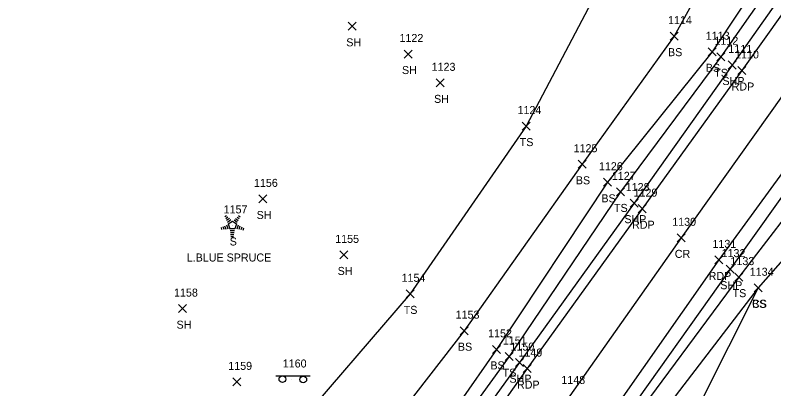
# Model space of a CAD drawing. Extents: x 1520648 to 1523413, y 732854 to 735518.
# Drawn here: x 1522600.4 to 1522789.8, y 734620 to 734713.1 of the extents above; entities that cross this region are included whole.
import ezdxf

# ---------------------------------------------------------------- set-up
doc = ezdxf.new("R2010")
doc.units = 0
for name, color, linetype in [('L_A', 7, 'Continuous'), ('L_C', 7, 'Continuous'), ('L_I', 7, 'Continuous'), ('L_TIC', 7, 'Continuous'), ('LELB', 7, 'Continuous'), ('LTC', 7, 'Continuous'), ('P_A', 7, 'Continuous'), ('P_I', 7, 'Continuous'), ('P_TIC', 7, 'Continuous'), ('PET', 7, 'Continuous'), ('PRC', 7, 'Continuous'), ('PSP', 7, 'Continuous'), ('S_I', 7, 'Continuous'), ('SSGN', 7, 'Continuous')]:
    doc.layers.add(name, color=color, linetype=linetype)

msp = doc.modelspace()

# ---------------------------------------------------------------- linework, layer by layer
at = {"layer": 'L_TIC'}
for points in [[(1522683.56, 734709.36), (1522685.56, 734711.36)], [(1522685.56, 734709.36), (1522683.56, 734711.36)], [(1522763.96, 734706.91), (1522765.96, 734708.91)], [(1522765.96, 734706.91), (1522763.96, 734708.91)], [(1522697.47, 734702.45), (1522699.47, 734704.45)], [(1522699.47, 734702.45), (1522697.47, 734704.45)], [(1522773.39, 734703.01), (1522775.39, 734705.01)], [(1522775.39, 734703.01), (1522773.39, 734705.01)], [(1522775.55, 734701.76), (1522777.55, 734703.76)], [(1522777.55, 734701.76), (1522775.55, 734703.76)], [(1522705.49, 734695.26), (1522707.49, 734697.26)], [(1522707.49, 734695.26), (1522705.49, 734697.26)], [(1522726.95, 734684.48), (1522728.95, 734686.48)], [(1522728.95, 734684.48), (1522726.95, 734686.48)], [(1522740.94, 734674.96), (1522742.94, 734676.96)], [(1522742.94, 734674.96), (1522740.94, 734676.96)], [(1522747.32, 734670.46), (1522749.32, 734672.46)], [(1522749.32, 734670.46), (1522747.32, 734672.46)], [(1522750.5, 734668.07), (1522752.5, 734670.07)], [(1522752.5, 734668.07), (1522750.5, 734670.07)], [(1522661.19, 734666.31), (1522663.19, 734668.31)], [(1522663.19, 734666.31), (1522661.19, 734668.31)], [(1522681.42, 734652.35), (1522683.42, 734654.35)], [(1522683.42, 734652.35), (1522681.42, 734654.35)], [(1522780.12, 734646.81), (1522782.12, 734648.81)], [(1522782.12, 734646.81), (1522780.12, 734648.81)], [(1522784.93, 734644.15), (1522786.93, 734646.15)], [(1522786.93, 734644.15), (1522784.93, 734646.15)], [(1522784.93, 734644.15), (1522786.93, 734646.15)], [(1522786.93, 734644.15), (1522784.93, 734646.15)], [(1522697.99, 734642.64), (1522699.99, 734644.64)], [(1522699.99, 734642.64), (1522697.99, 734644.64)], [(1522641.17, 734638.95), (1522643.17, 734640.95)], [(1522643.17, 734638.95), (1522641.17, 734640.95)], [(1522711.49, 734633.45), (1522713.49, 734635.45)], [(1522713.49, 734633.45), (1522711.49, 734635.45)], [(1522719.6, 734628.79), (1522721.6, 734630.79)], [(1522721.6, 734628.79), (1522719.6, 734630.79)], [(1522722.71, 734626.99), (1522724.71, 734628.99)], [(1522724.71, 734626.99), (1522722.71, 734628.99)], [(1522654.71, 734620.68), (1522656.71, 734622.68)], [(1522656.71, 734620.68), (1522654.71, 734622.68)]]:
    msp.add_lwpolyline(points, dxfattribs=at)
at = {"layer": 'LELB'}
for points in [[(1522855.1, 734830.16), (1522826.24, 734788.65), (1522795.28, 734735.47), (1522774.39, 734704.01), (1522748.32, 734671.46), (1522720.6, 734629.79), (1522692.36, 734589.33), (1522661.51, 734546.14), (1522629.11, 734507.98), (1522627.63, 734508.21), (1522631.88, 734521.21)], [(1522861.38, 734825.29), (1522833.52, 734784.68), (1522798.27, 734733.65), (1522776.55, 734702.76), (1522751.5, 734669.07), (1522723.71, 734627.99), (1522694.34, 734587.49), (1522663.89, 734544.83), (1522637.49, 734508.77), (1522629.88, 734505.43), (1522625.31, 734507.86), (1522622.08, 734509.21)], [(1522751.82, 734797.84), (1522774.11, 734773.6), (1522782.23, 734739.14), (1522764.96, 734707.91), (1522741.94, 734675.96), (1522712.49, 734634.45), (1522683.2, 734596.66), (1522655.99, 734548.96), (1522631.88, 734521.21)], [(1522715.74, 734759.38), (1522736.6, 734748.28), (1522756.98, 734734.14), (1522748.37, 734724.17), (1522727.95, 734685.48), (1522698.99, 734643.64), (1522668.83, 734608.56), (1522639.13, 734559.29), (1522608.52, 734518.92)], [(1522964.59, 734711.8), (1522934.04, 734688.62), (1522903.57, 734670.84), (1522893.31, 734656.71), (1522881.6, 734654.9), (1522856.07, 734664.39), (1522835.94, 734674.96), (1522815.99, 734683.04), (1522809.93, 734682.93), (1522803.99, 734678.79), (1522800.17, 734672.61), (1522781.12, 734647.81), (1522752.35, 734609.03), (1522722.77, 734569.04), (1522693.92, 734527.21), (1522653.61, 734471.8)], [(1522966.98, 734707.81), (1522936.6, 734685.01), (1522907.63, 734664.77), (1522896.44, 734650.45), (1522881.66, 734649.85), (1522854.58, 734659.5), (1522833, 734670.65), (1522815.02, 734680.19), (1522811.05, 734676.42), (1522816.52, 734667.94), (1522809.83, 734658.42), (1522800.06, 734661.2), (1522785.93, 734645.15), (1522763.72, 734601.03), (1522733.15, 734561.61), (1522704.24, 734521.86), (1522660.18, 734466.65)], [(1522785.93, 734645.15), (1522756.48, 734606.7), (1522726.02, 734567.19), (1522697.44, 734525.1), (1522656.53, 734469.54), (1522622.12, 734421.12), (1522590.47, 734378.52), (1522566.34, 734346.2), (1522539.5, 734310.16), (1522511.43, 734266.75), (1522492.81, 734239.83), (1522459.56, 734196.4), (1522434.24, 734163.49), (1522417.99, 734140.69), (1522411.81, 734133.72), (1522406.56, 734130.49), (1522403.25, 734126.38), (1522401.8, 734120.85), (1522386.75, 734098.22)]]:
    msp.add_lwpolyline(points, dxfattribs=at)
at = {"layer": 'LTC'}
for p, q in [((1522652.74, 734662.91), (1522653.1, 734663.17)), ((1522652.95, 734662.44), (1522653.48, 734662.83)), ((1522653.16, 734661.98), (1522653.86, 734662.49)), ((1522653.37, 734661.51), (1522654.25, 734662.15)), ((1522653.59, 734661.06), (1522654.61, 734661.79)), ((1522654.61, 734661.79), (1522655.6, 734661.07)), ((1522655.03, 734662.1), (1522655.84, 734661.52)), ((1522655.4, 734662.45), (1522656.08, 734661.96)), ((1522655.77, 734662.8), (1522656.32, 734662.4)), ((1522656.14, 734663.15), (1522656.56, 734662.84)), ((1522651.77, 734660.19), (1522651.93, 734659.72)), ((1522652.23, 734660.4), (1522652.44, 734659.75)), ((1522652.68, 734660.62), (1522652.96, 734659.79)), ((1522653.14, 734660.84), (1522653.47, 734659.82)), ((1522653.59, 734661.06), (1522653.98, 734659.86)), ((1522655.6, 734661.07), (1522655.21, 734659.86)), ((1522656.04, 734660.8), (1522655.7, 734659.76)), ((1522656.49, 734660.55), (1522656.2, 734659.66)), ((1522656.93, 734660.3), (1522656.69, 734659.57)), ((1522657.37, 734660.04), (1522657.19, 734659.47)), ((1522655.21, 734659.86), (1522653.98, 734659.86)), ((1522655.17, 734659.36), (1522654.03, 734659.36)), ((1522655.09, 734658.86), (1522654.1, 734658.86)), ((1522655.01, 734658.36), (1522654.17, 734658.36)), ((1522654.92, 734657.86), (1522654.25, 734657.86))]:
    msp.add_line(p, q, dxfattribs=at)
at = {"layer": 'P_TIC'}
for points in [[(1522778.45, 734699.71), (1522780.45, 734701.71)], [(1522780.45, 734699.71), (1522778.45, 734701.71)], [(1522780.8, 734698.35), (1522782.8, 734700.35)], [(1522782.8, 734698.35), (1522780.8, 734700.35)], [(1522753.96, 734665.26), (1522755.96, 734667.26)], [(1522755.96, 734665.26), (1522753.96, 734667.26)], [(1522755.93, 734663.88), (1522757.93, 734665.88)], [(1522757.93, 734663.88), (1522755.93, 734665.88)], [(1522765.66, 734656.61), (1522767.66, 734658.61)], [(1522767.66, 734656.61), (1522765.66, 734658.61)], [(1522775.05, 734651.1), (1522777.05, 734653.1)], [(1522777.05, 734651.1), (1522775.05, 734653.1)], [(1522777.9, 734648.79), (1522779.9, 734650.79)], [(1522779.9, 734648.79), (1522777.9, 734650.79)], [(1522725.27, 734625.48), (1522727.27, 734627.48)], [(1522727.27, 734625.48), (1522725.27, 734627.48)], [(1522727.19, 734623.99), (1522729.19, 734625.99)], [(1522729.19, 734623.99), (1522727.19, 734625.99)]]:
    msp.add_lwpolyline(points, dxfattribs=at)
at = {"layer": 'PET'}
for points in [[(1522868.59, 734820.36), (1522840.66, 734781.56), (1522808.05, 734736.15), (1522781.8, 734699.35), (1522756.93, 734664.88), (1522728.19, 734624.99), (1522698.77, 734583.51), (1522668.99, 734541.94), (1522630.29, 734488.99), (1522594.44, 734439.3), (1522567.25, 734402.07), (1522538.71, 734362.22), (1522514.31, 734328.64), (1522482.43, 734284.06), (1522464.74, 734260.16), (1522432.63, 734216.53), (1522409.89, 734185.46), (1522384.8, 734151.86)], [(1522887.76, 734807.39), (1522860.85, 734769.52), (1522801.36, 734686.8), (1522776.05, 734652.1), (1522748.04, 734612.12), (1522718.66, 734571.41), (1522688.63, 734530.01), (1522649.15, 734475.23), (1522613.31, 734425.7), (1522584.29, 734385.79), (1522558.85, 734350.63), (1522533.2, 734315.44), (1522501.29, 734271.61), (1522483.1, 734246.38), (1522451.17, 734203.52), (1522426.47, 734169.3), (1522405.75, 734141.77), (1522378.63, 734104.64)]]:
    msp.add_lwpolyline(points, dxfattribs=at)
at = {"layer": 'PRC'}
msp.add_lwpolyline([(1522878.51, 734813.79), (1522851.06, 734774.87), (1522817.97, 734729.86), (1522791.97, 734693.14), (1522766.66, 734657.61), (1522738.9, 734618.17), (1522708.24, 734576.9), (1522678.84, 734535.68), (1522640.14, 734482.21), (1522604.52, 734432.45), (1522576.44, 734394.44), (1522548.3, 734356.14), (1522523.72, 734322.36), (1522491.79, 734277.99), (1522474.03, 734253.33), (1522442.17, 734210.31), (1522417.88, 734177.66), (1522396.73, 734148.57), (1522369.92, 734111.45)], dxfattribs=at)
at = {"layer": 'PSP'}
for points in [[(1522864.28, 734823.23), (1522837.44, 734783.06), (1522805.48, 734737.59), (1522779.45, 734700.71), (1522754.96, 734666.26), (1522726.27, 734626.48), (1522696.55, 734585.36), (1522666.29, 734543.52), (1522637.15, 734503.6), (1522619.94, 734478.45), (1522592.3, 734440.3), (1522565.28, 734403.71), (1522536.3, 734363.73), (1522513.91, 734332.75), (1522468.75, 734270.57), (1522462.45, 734261.84), (1522430.53, 734218.51), (1522407.44, 734186.96), (1522382.7, 734153.4)], [(1522891.61, 734804.38), (1522863.83, 734767.51), (1522842.38, 734738.09), (1522825.83, 734714.72), (1522803.35, 734683.95), (1522778.9, 734649.79), (1522750.84, 734610.4), (1522721.18, 734569.96), (1522691.62, 734528.08), (1522651.91, 734473.19), (1522616.71, 734423.72), (1522586.83, 734383.52), (1522561.92, 734348.87), (1522535.83, 734313.09), (1522504.54, 734270.39), (1522485.78, 734244.5), (1522453.37, 734201.19), (1522428.68, 734167.53), (1522408.2, 734139.28), (1522381.04, 734102.47)]]:
    msp.add_lwpolyline(points, dxfattribs=at)
at = {"layer": 'SSGN'}
for p, q in [((1522665.43, 734623.19), (1522674.03, 734623.19)), ((1522669.45, 734622.29), (1522669.45, 734622.29))]:
    msp.add_line(p, q, dxfattribs=at)
for centre in [(1522667.09, 734622.36), (1522672.31, 734622.29)]:
    msp.add_circle(centre, 0.833, dxfattribs=at)

# ---------------------------------------------------------------- texts
at = {"layer": 'L_A'}
for s, p in [('SH', (1522683.05, 734705.36)), ('BS', (1522763.4, 734702.91)), ('SH', (1522696.96, 734698.45)), ('BS', (1522772.83, 734699.01)), ('TS', (1522774.96, 734697.76)), ('SH', (1522704.98, 734691.26)), ('TS', (1522726.36, 734680.48)), ('BS', (1522740.38, 734670.96)), ('BS', (1522746.76, 734666.46)), ('TS', (1522749.91, 734664.07)), ('SH', (1522660.67, 734662.31)), ('S', (1522653.93, 734655.7)), ('SH', (1522680.9, 734648.35)), ('TS', (1522779.53, 734642.81)), ('CS', (1522784.38, 734640.15)), ('BS', (1522784.38, 734640.15)), ('TS', (1522697.4, 734638.64)), ('SH', (1522640.66, 734634.95)), ('BS', (1522710.93, 734629.45)), ('BS', (1522719.04, 734624.79)), ('TS', (1522722.12, 734622.99))]:
    msp.add_text(s, height=2, dxfattribs=at).set_placement(p)
at = {"layer": 'L_C'}
msp.add_text('L.BLUE SPRUCE', height=2, dxfattribs=at).set_placement((1522643.21, 734651.7))
at = {"layer": 'L_I'}
for s, p in [('1114', (1522763.4, 734710.91)), ('1122', (1522696.34, 734706.45)), ('1113', (1522772.83, 734707.01)), ('1112', (1522774.99, 734705.76)), ('1123', (1522704.37, 734699.26)), ('1124', (1522725.82, 734688.48)), ('1125', (1522739.82, 734678.96)), ('1126', (1522746.14, 734674.46)), ('1127', (1522749.37, 734672.07)), ('1156', (1522660, 734670.31)), ('1157', (1522652.42, 734663.7)), ('1155', (1522680.29, 734656.35)), ('1133', (1522778.99, 734650.81)), ('1154', (1522696.86, 734646.64)), ('1134', (1522783.81, 734648.15)), ('1134', (1522783.81, 734648.15)), ('1158', (1522640.04, 734642.95)), ('1153', (1522710.36, 734637.45)), ('1152', (1522718.47, 734632.79)), ('1151', (1522722.15, 734630.99)), ('1159', (1522653.58, 734624.68))]:
    msp.add_text(s, height=2, dxfattribs=at).set_placement(p)
at = {"layer": 'LTC'}
msp.add_text('.', height=1.04, rotation=270, dxfattribs=at).set_placement((1522654.49, 734660.8))
at = {"layer": 'P_A'}
for s, p in [('SHP', (1522776.99, 734695.71)), ('RDP', (1522779.28, 734694.35)), ('SHP', (1522752.49, 734661.26)), ('RDP', (1522754.42, 734659.88)), ('CR', (1522765.09, 734652.61)), ('RDP', (1522773.54, 734647.1)), ('SHP', (1522776.44, 734644.79)), ('SHP', (1522723.8, 734621.48)), ('RDP', (1522725.68, 734619.99))]:
    msp.add_text(s, height=2, dxfattribs=at).set_placement(p)
at = {"layer": 'P_I'}
for s, p in [('1111', (1522778.46, 734703.71)), ('1110', (1522780.15, 734702.35)), ('1128', (1522752.83, 734669.26)), ('1129', (1522754.8, 734667.88)), ('1130', (1522764.45, 734660.61)), ('1131', (1522774.5, 734655.1)), ('1132', (1522776.78, 734652.79)), ('1150', (1522724.05, 734629.48)), ('1149', (1522726.06, 734627.99)), ('1148', (1522736.77, 734621.17))]:
    msp.add_text(s, height=2, dxfattribs=at).set_placement(p)
at = {"layer": 'S_I'}
msp.add_text('1160', height=2, dxfattribs=at).set_placement((1522667.19, 734625.27))

doc.saveas('drawing.dxf')
